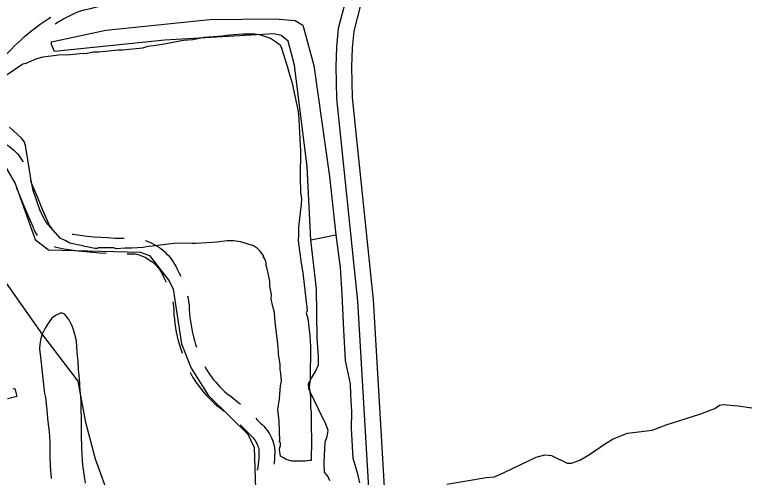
# Model space of a CAD drawing. Extents: x 3329297 to 3367176, y 649250 to 674653.
# Drawn here: x 3350538 to 3351934, y 660839 to 661724 of the extents above; entities that cross this region are included whole.
import ezdxf

# ---------------------------------------------------------------- set-up
doc = ezdxf.new("R2010")
doc.units = 0
for name, color, linetype in [('V-BLDG-OTLN', 7, 'Continuous'), ('V-ROAD-CNTR', 7, 'Continuous'), ('V-SITE-OTLN', 7, 'Continuous'), ('V-SITE-VEGE', 7, 'Continuous'), ('V-TOPO-SHOR', 7, 'Continuous')]:
    doc.layers.add(name, color=color, linetype=linetype)

msp = doc.modelspace()

# ---------------------------------------------------------------- linework, layer by layer
at = {"layer": 'V-BLDG-OTLN'}
msp.add_lwpolyline([(3350534.9, 661008.4), (3350538.4, 661009.2), (3350542.2, 660993.6), (3350524.2, 660989.3)], dxfattribs=at)
at = {"layer": 'V-ROAD-CNTR'}
for points in [[(3351165.4, 661811.2), (3351167.7, 661784.3), (3351169.4, 661745.6), (3351157.1, 661698), (3351153.6, 661662.5), (3351152.2, 661624.8), (3351153.6, 661563.7), (3351193.6, 661176.1), (3351225.8, 660634.2)], [(3351195.3, 661813.7), (3351197.6, 661786.2), (3351199.5, 661742.4), (3351186.7, 661692.8), (3351183.5, 661660.5), (3351182.3, 661624.5), (3351183.5, 661565.5), (3351223.5, 661178.6), (3351255.8, 660635.9)], [(3350615.4, 661706.7), (3350622.9, 661711.2), (3350630.4, 661715.5), (3350637.9, 661719.6), (3350645.6, 661723.5), (3350653.3, 661727.3), (3350660.1, 661730.4), (3350671.1, 661733.3), (3350683.3, 661736.3), (3350695.6, 661739.1), (3350707.8, 661741.6), (3350720.2, 661744), (3350732.5, 661746.1), (3350744.3, 661748), (3350901.5, 661756.7)], [(3350478.7, 661611.1), (3350485, 661615.5), (3350491.1, 661620.2), (3350497.1, 661624.9), (3350503, 661629.9), (3350508.8, 661635), (3350514.4, 661640.2), (3350519.8, 661645.6), (3350525.1, 661651.2), (3350531.3, 661657.7), (3350537.5, 661664.1), (3350544, 661670.3), (3350550.5, 661676.4), (3350557.2, 661682.4), (3350564, 661688.2), (3350571, 661693.8), (3350578.1, 661699.3), (3350585.3, 661704.6), (3350592.6, 661709.7), (3350600.1, 661714.7), (3350607.6, 661719.5)], [(3350477.6, 661505.8), (3350521.7, 661476.7), (3350525.3, 661474.3), (3350529.1, 661471.5), (3350532.8, 661468.5), (3350536.3, 661465.3), (3350539.7, 661462), (3350542.9, 661458.5), (3350545.9, 661454.8), (3350548.7, 661451), (3350551.4, 661447.1), (3350553.8, 661443.1), (3350553.9, 661442.9)], [(3350568.7, 661406), (3350572.4, 661396.7), (3350581.6, 661374.5), (3350591, 661352.4), (3350601, 661329.5), (3350602, 661326.4), (3350602.7, 661324.7), (3350603.5, 661323), (3350604.4, 661321.4), (3350605.5, 661319.8), (3350606.6, 661318.4), (3350607.9, 661317), (3350609.3, 661315.7), (3350609.8, 661315.4)], [(3350541.3, 661393.6), (3350544.6, 661385.3), (3350554, 661362.9), (3350563.5, 661340.5), (3350572.9, 661319.1), (3350573.6, 661316.5), (3350575.2, 661312.6), (3350577, 661308.9), (3350579, 661305.3), (3350581.3, 661302.1)], [(3350647.9, 661304.4), (3350650.2, 661304.1), (3350663.4, 661302.3), (3350676.7, 661300.8), (3350689.9, 661299.5), (3350703.2, 661298.5), (3350716.5, 661297.7), (3350729.9, 661297), (3350743.2, 661296.7), (3350747.5, 661296.6)], [(3350787.7, 661292.5), (3350791.8, 661291.1), (3350796.3, 661289.2), (3350800.8, 661287.1), (3350805.2, 661284.8), (3350809.5, 661282.3), (3350813.6, 661279.6), (3350817.6, 661276.7), (3350821.5, 661273.6), (3350825.2, 661270.3), (3350828.7, 661266.9), (3350832.1, 661263.3), (3350835.3, 661259.5), (3350838.4, 661255.6), (3350841.2, 661251.5), (3350843.8, 661247.3), (3350846.3, 661243), (3350848.5, 661238.6), (3350850.2, 661234.9), (3350852.8, 661230), (3350855.7, 661224.3), (3350855.9, 661223.8)], [(3350614.1, 661280.6), (3350615.2, 661280.2), (3350631.9, 661276.5), (3350646, 661274.4), (3350659.8, 661272.6), (3350673.5, 661271), (3350687.3, 661269.7), (3350701.1, 661268.6), (3350713.2, 661267.8)], [(3350753.1, 661266.5), (3350756.4, 661266.5), (3350768.6, 661266.6), (3350771.3, 661266)], [(3350770.6, 661266.2), (3350774.3, 661265.3), (3350777.7, 661264.2), (3350781, 661263.1), (3350784.3, 661261.7), (3350787.5, 661260.2), (3350790.6, 661258.6), (3350793.6, 661256.8), (3350796.6, 661254.9), (3350799.4, 661252.8), (3350802.2, 661250.6), (3350804.8, 661248.3), (3350807.3, 661245.8), (3350809.8, 661243.3), (3350812, 661240.6), (3350814.2, 661237.8), (3350816.2, 661234.9), (3350818.1, 661231.9), (3350819.8, 661228.9), (3350821.4, 661225.7), (3350823.2, 661221.7), (3350826.2, 661216.2), (3350827.9, 661212.7)], [(3350840.6, 661174.9), (3350841.3, 661170.7), (3350842, 661166), (3350842.3, 661158.7), (3350842.8, 661150.3), (3350843.6, 661141.9), (3350844.6, 661133.6), (3350845.8, 661125.3), (3350847.3, 661117), (3350849.1, 661108.8), (3350851, 661100.6), (3350853.2, 661092.5), (3350855.7, 661084.4), (3350858.2, 661076.9)], [(3350868.8, 661186.1), (3350869.8, 661182), (3350870.9, 661175.7), (3350871.9, 661168.8), (3350872.2, 661160.2), (3350872.7, 661152.6), (3350873.4, 661145.1), (3350874.3, 661137.6), (3350875.4, 661130.2), (3350876.8, 661122.8), (3350878.3, 661115.4), (3350880.1, 661108.1), (3350882.1, 661100.8), (3350884.3, 661093.6), (3350886.1, 661088)], [(3350901.8, 661051.2), (3350901.8, 661051.1), (3350904.9, 661045.8), (3350908.1, 661040.6), (3350911.4, 661035.6), (3350915, 661030.6), (3350918.7, 661025.8), (3350922.6, 661021.1), (3350926.6, 661016.5), (3350930.8, 661012.1), (3350935.1, 661007.8), (3350939.6, 661003.7), (3350944, 660999.9), (3350952.2, 660993.7), (3350960.8, 660986.9), (3350969.2, 660979.9), (3350969.9, 660979.3)], [(3350873.7, 661040.1), (3350875.6, 661036.6), (3350879.1, 661030.5), (3350882.8, 661024.4), (3350886.8, 661018.5), (3350890.9, 661012.7), (3350895.2, 661007.1), (3350899.7, 661001.6), (3350904.4, 660996.3), (3350909.3, 660991.2), (3350914.4, 660986.2), (3350919.6, 660981.3), (3350925.1, 660976.5), (3350933.8, 660970), (3350939.1, 660965.8)], [(3350999.2, 660952.2), (3351001.4, 660950.1), (3351008.5, 660942.7), (3351011.2, 660940.3), (3351014.4, 660937.1), (3351017.3, 660933.7), (3351020.2, 660930.2), (3351022.8, 660926.5), (3351025.2, 660922.7), (3351027.4, 660918.7), (3351029.3, 660914.7), (3351031.1, 660910.5), (3351032.6, 660906.3), (3351033.9, 660902), (3351035.2, 660896.4), (3351035.4, 660888.1), (3351035.3, 660881.1), (3351035, 660874.1), (3351034.4, 660867.1), (3351034, 660864.3)], [(3350969.3, 660939.5), (3350972.7, 660936.3), (3350980, 660929), (3350987.7, 660921.2), (3350990.4, 660918.6), (3350992.5, 660916.6), (3350994.4, 660914.5), (3350996.1, 660912.2), (3350997.8, 660909.9), (3350999.3, 660907.4), (3351000.7, 660904.9), (3351002, 660902.3), (3351003.1, 660899.7), (3351004.1, 660897), (3351004.9, 660894.2), (3351005.3, 660892.6), (3351005.4, 660887.9), (3351005.3, 660882), (3351005, 660876.1), (3351004.5, 660870.1), (3351003.8, 660864.3), (3351002.9, 660858.4), (3351001.9, 660853.2)]]:
    msp.add_lwpolyline(points, dxfattribs=at)
at = {"layer": 'V-SITE-OTLN'}
for points in [[(3350511.2, 661449.9), (3350539.2, 661401.6), (3350577.5, 661294), (3350602.8, 661274.4), (3350778.4, 661270.2), (3350795.8, 661263.5), (3350833.4, 661215), (3350841.2, 661199), (3350857.1, 661094.9), (3350875.6, 661048.3), (3350908.4, 660996.7), (3350952.4, 660952.9), (3350983.9, 660922.1), (3350996.3, 660896.4), (3350999.5, 660797.3)], [(3350721.6, 660795.2), (3350692.5, 660873.8), (3350674.4, 660944.4), (3350659.6, 661022.9), (3350592.3, 661111.7), (3350428.2, 661344.1)]]:
    msp.add_lwpolyline(points, dxfattribs=at)
at = {"layer": 'V-SITE-VEGE'}
for points in [[(3350803.8, 661665.4), (3350824.2, 661668.2), (3350853.9, 661674), (3350861.7, 661675.5), (3350878.9, 661676.8), (3350900.8, 661681.1), (3350935.2, 661683.7), (3350943, 661685.1), (3350957.1, 661686.5), (3350974.3, 661687.8), (3350997.7, 661687.4), (3351008.6, 661685.7), (3351027.2, 661679.2), (3351034.9, 661674.4), (3351045.7, 661666.4), (3351048.7, 661660.1), (3351059.1, 661625.6), (3351063.6, 661610), (3351068, 661595.9), (3351076.8, 661556.7), (3351078.3, 661548.9), (3351081.2, 661534.8), (3351084.8, 661463), (3351084, 661414.6), (3351085.1, 661383.4), (3351086.5, 661372.5), (3351086.3, 661361.5), (3351081, 661317.9), (3351080.8, 661303.9), (3351080.6, 661291.4), (3351086.2, 661249.2), (3351089, 661230.4), (3351097.3, 661158.5), (3351095.7, 661153.9), (3351098.6, 661142.9), (3351102.8, 661110.1), (3351104.1, 661089.8), (3351103.1, 661025.8), (3351101.3, 661011.8), (3351104.1, 660993), (3351103.8, 660971.2), (3351105.3, 660964.9), (3351104.9, 660938.4), (3351106, 660910.3), (3351105.4, 660871.3), (3351102.3, 660871.4), (3351094.5, 660869.9), (3351091.4, 660870), (3351068, 660870.3), (3351057.1, 660873.6), (3351052.4, 660876.8), (3351046.3, 660880), (3351044.9, 660892.5), (3351045, 660897.2), (3351046.5, 660898.7), (3351046.6, 660905), (3351043.6, 660908.1), (3351045.1, 660908.1), (3351044.2, 660947.1)], [(3350522.1, 661608.8), (3350553.7, 661630.2), (3350559.9, 661631.7), (3350580.3, 661640.7), (3350592.9, 661643.6), (3350627.3, 661647.8), (3350638.2, 661647.6), (3350650.7, 661649), (3350669.4, 661650.3), (3350674.1, 661650.2), (3350688.2, 661653.1), (3350699.1, 661653), (3350736.6, 661657.1), (3350744.4, 661656.9), (3350783.5, 661661), (3350792.9, 661664), (3350803.8, 661665.4)], [(3351044.2, 660947.1), (3351041.4, 660969), (3351044.8, 660989.2), (3351046.7, 661014.2), (3351048.4, 661023.5), (3351047.1, 661037.6), (3351045.6, 661045.4), (3351045.8, 661054.8), (3351043, 661075.1), (3351043, 661079.8), (3351041.7, 661095.4), (3351040.3, 661104.8), (3351036.1, 661136.1), (3351034.8, 661154.8), (3351031.9, 661165.8), (3351029, 661179.8), (3351029.1, 661189.2), (3351026.2, 661204.9), (3351026.4, 661214.2), (3351023.4, 661226.7), (3351020.5, 661240.8), (3351019, 661244), (3351019.1, 661248.7), (3351017.6, 661254.9), (3351014.6, 661259.6), (3351013, 661261.2), (3351014.6, 661262.8), (3351013.1, 661264.3), (3351007, 661272.2), (3351002.4, 661277), (3350994.6, 661281.8), (3350980.6, 661286.7), (3350969.8, 661290), (3350957.3, 661291.7), (3350944.8, 661291.9), (3350924.5, 661289.1), (3350885.5, 661286.6), (3350877.7, 661286.7), (3350848, 661287.1), (3350790.2, 661280.2), (3350783.9, 661278.7), (3350762.1, 661277.5), (3350749.6, 661277.7), (3350732.4, 661276.4), (3350727.7, 661278), (3350715.3, 661278.2), (3350710.6, 661278.3), (3350698.1, 661278.5), (3350696.5, 661277), (3350691.8, 661277), (3350676.3, 661280.4), (3350671.6, 661280.5), (3350668.5, 661282.1), (3350659.2, 661283.8), (3350643.6, 661287.1), (3350635.9, 661291.9), (3350625.1, 661296.8), (3350599, 661326.8), (3350595.9, 661331.5), (3350586.8, 661348.8), (3350573.4, 661388), (3350569, 661410), (3350567.6, 661419.3), (3350559.1, 661474.1), (3350556.1, 661481.9), (3350551.5, 661488.2), (3350528.4, 661508.9)], [(3350673.8, 660828), (3350668.6, 660862.6), (3350667.2, 660882.5), (3350666.9, 660897.2), (3350666.1, 660919.3), (3350666.3, 660933.4), (3350666.1, 660953.3), (3350665.1, 660966.9), (3350665.4, 660986.1), (3350663, 661013.9), (3350663.1, 661019.6), (3350661.6, 661034.9), (3350660.1, 661045.1), (3350659.8, 661061.5), (3350658.2, 661071.7), (3350656.8, 661088.7), (3350656.4, 661100.1), (3350653.2, 661112.6), (3350651.6, 661119.4), (3350648.3, 661129.1), (3350645.6, 661133.6), (3350641.7, 661141.1), (3350638.4, 661145.1), (3350633.9, 661151.4), (3350628.9, 661153.1), (3350624.9, 661153.2), (3350616.4, 661148.8), (3350609.5, 661143.8), (3350601.4, 661132.6), (3350596.7, 661124.8), (3350590.9, 661113), (3350587.9, 661105.1), (3350586.6, 661093.8), (3350585.4, 661084.7), (3350587.4, 661070), (3350588.9, 661057.5), (3350592.4, 661022.3), (3350595.4, 660999.6), (3350597, 660991.7), (3350599.5, 660968.4), (3350600.9, 660952), (3350603.9, 660925.9), (3350605.3, 660907.8), (3350605.5, 660879.4), (3350606.3, 660861.3), (3350608.2, 660836.9)]]:
    msp.add_lwpolyline(points, dxfattribs=at)
at = {"layer": 'V-TOPO-SHOR'}
msp.add_line((3351104.6, 661293.4), (3351152.5, 661303.3), dxfattribs=at)
for points in [[(3351104.6, 661293.4), (3351097.7, 661432.9), (3351073.3, 661627.7), (3351061.5, 661673.6), (3351047.8, 661684.2), (3351034.1, 661687.9), (3350825.5, 661675.5), (3350614.4, 661653.6), (3350608.7, 661667), (3350608.6, 661672.4), (3350712.5, 661694.9), (3350911.5, 661715.3), (3351036.2, 661716.5), (3351074.3, 661713.2), (3351089.4, 661704), (3351090.8, 661700), (3351110, 661627.1), (3351140.1, 661414.8), (3351152.5, 661303.3)], [(3351152.5, 661303.3), (3351160.6, 661240.3), (3351163.6, 661189.5), (3351167.1, 661121.2), (3351170, 661062.9), (3351179.9, 661018), (3351180.4, 660996.8), (3351182.2, 660964.2), (3351181.7, 660932.4), (3351184.6, 660875.6), (3351193.3, 660848.2), (3351197.5, 660828.4)], [(3351140.8, 660832.3), (3351137.1, 660841.4), (3351130.4, 660849.1), (3351129.9, 660867.3), (3351132.1, 660906.6), (3351136, 660917.2), (3351137.7, 660928.5), (3351133.3, 660940.7), (3351119.4, 660969.7), (3351104, 661001.8), (3351101, 661008.6), (3351100.4, 661018.5), (3351105.9, 661029), (3351113.6, 661041.8), (3351119.1, 661054.5), (3351119.4, 661070.5), (3351116.9, 661105.3), (3351115.3, 661200), (3351104.6, 661293.4)], [(3351364.9, 660825.9), (3351440.1, 660839.1), (3351456, 660840.4), (3351474.3, 660848.4), (3351535.4, 660877.8), (3351552.1, 660882.1), (3351564.9, 660881.1), (3351595, 660866.3), (3351603.3, 660866.2), (3351619.3, 660872), (3351637.7, 660883.1), (3351668.3, 660903.8), (3351682.8, 660912.7), (3351710.3, 660923.6), (3351757.3, 660929.7), (3351784, 660939.9), (3351850.2, 660960.9), (3351870, 660968.2), (3351876.9, 660971.1), (3351886.1, 660977), (3351892.9, 660978.4), (3351921.6, 660975.7), (3351948.1, 660972.3)]]:
    msp.add_lwpolyline(points, dxfattribs=at)

doc.saveas('drawing.dxf')
